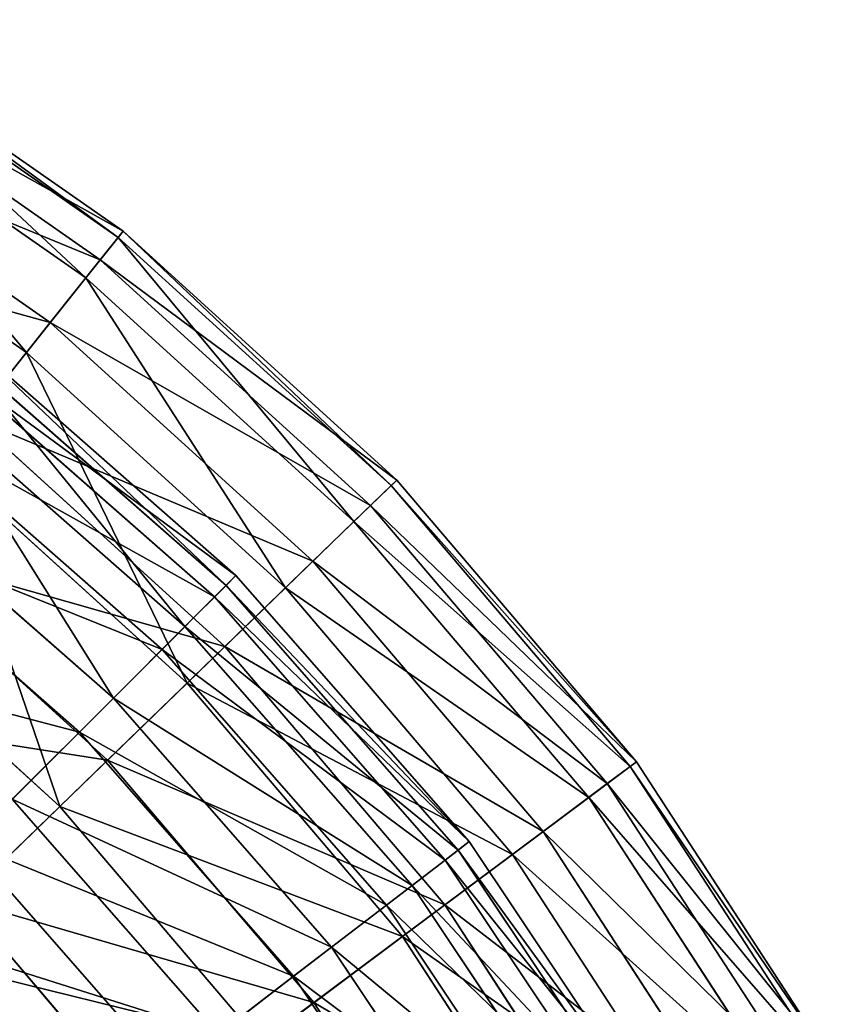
# Model space of a CAD drawing. Extents: x 1 to 199, y -10 to 2.
# Tile 861 of 1056: x 119.31 to 121.01, y -1.07 to 0.97. Entities that reach past the tile are written whole.
import ezdxf

# ---------------------------------------------------------------- set-up
doc = ezdxf.new("R2010")
doc.units = 0
doc.header["$LTSCALE"] = 2.54
doc.layers.get('0').update_dxf_attribs({"color": 13, "linetype": 'CONTINUOUS'})

# ---------------------------------------------------------------- blocks, each defined once
blk = doc.blocks.new('SLING-V-10355_STL')
at = {"color": 0}
for p, q in [((119.5264, 0.5325, 6.9411), (118.8963, 0.972, 6.9411)), ((119.5264, 0.5325, 6.9411), (118.8963, 0.972, 6.9411)), ((119.5163, 0.5199, 6.1982), (118.888, 0.9582, 6.1982)), ((119.5163, 0.5199, 6.1982), (118.888, 0.9582, 6.1982)), ((119.4791, 0.4732, 7.6803), (118.857, 0.9071, 7.6803)), ((119.4791, 0.4732, 7.6803), (118.857, 0.9071, 7.6803)), ((119.4491, 0.4356, 5.4629), (118.8321, 0.866, 5.4629)), ((119.4491, 0.4356, 5.4629), (118.8321, 0.866, 5.4629)), ((119.3752, 0.3429, 8.4045), (118.7706, 0.7646, 8.4045)), ((119.3752, 0.3429, 8.4045), (118.7706, 0.7646, 8.4045)), ((119.3257, 0.2809, 4.7467), (118.7295, 0.6968, 4.7467)), ((119.3257, 0.2809, 4.7467), (118.7295, 0.6968, 4.7467)), ((119.5264, 0.5325, 6.9411), (119.4791, 0.4732, 7.6803)), ((119.5264, 0.5325, 6.9411), (119.4791, 0.4732, 7.6803)), ((119.5163, 0.5199, 6.1982), (119.5264, 0.5325, 6.9411)), ((119.5163, 0.5199, 6.1982), (119.5264, 0.5325, 6.9411)), ((120.0951, 0.016, 6.9411), (119.5264, 0.5325, 6.9411)), ((120.0951, 0.016, 6.9411), (119.5264, 0.5325, 6.9411)), ((119.4491, 0.4356, 5.4629), (119.5163, 0.5199, 6.1982)), ((119.4491, 0.4356, 5.4629), (119.5163, 0.5199, 6.1982)), ((120.0835, 0.0048, 6.1982), (119.5163, 0.5199, 6.1982)), ((120.0835, 0.0048, 6.1982), (119.5163, 0.5199, 6.1982)), ((119.4791, 0.4732, 7.6803), (119.3752, 0.3429, 8.4045)), ((119.4791, 0.4732, 7.6803), (119.3752, 0.3429, 8.4045)), ((120.0406, -0.0367, 7.6803), (119.4791, 0.4732, 7.6803)), ((120.0406, -0.0367, 7.6803), (119.4791, 0.4732, 7.6803)), ((119.3257, 0.2809, 4.7467), (119.4491, 0.4356, 5.4629)), ((119.3257, 0.2809, 4.7467), (119.4491, 0.4356, 5.4629)), ((120.006, -0.0702, 5.4629), (119.4491, 0.4356, 5.4629)), ((120.006, -0.0702, 5.4629), (119.4491, 0.4356, 5.4629)), ((119.3752, 0.3429, 8.4045), (119.2163, 0.1436, 9.1025)), ((119.3752, 0.3429, 8.4045), (119.2163, 0.1436, 9.1025)), ((119.9209, -0.1527, 8.4045), (119.3752, 0.3429, 8.4045)), ((119.9209, -0.1527, 8.4045), (119.3752, 0.3429, 8.4045)), ((119.2084, 0.3023, 6.557), (119.7609, -0.1822, 6.557)), ((119.2084, 0.3023, 6.557), (119.7609, -0.1822, 6.557)), ((119.1481, 0.0581, 4.0604), (119.3257, 0.2809, 4.7467)), ((119.1481, 0.0581, 4.0604), (119.3257, 0.2809, 4.7467)), ((119.1907, 0.2792, 7.2935), (119.7403, -0.2028, 7.2935)), ((119.1907, 0.2792, 7.2935), (119.7403, -0.2028, 7.2935)), ((119.8639, -0.2079, 4.7467), (119.3257, 0.2809, 4.7467)), ((119.8639, -0.2079, 4.7467), (119.3257, 0.2809, 4.7467)), ((119.1701, 0.2523, 5.8226), (119.7164, -0.2268, 5.8226)), ((119.1701, 0.2523, 5.8226), (119.7164, -0.2268, 5.8226)), ((119.1172, 0.1834, 8.0207), (119.655, -0.2882, 8.0207)), ((119.1172, 0.1834, 8.0207), (119.655, -0.2882, 8.0207)), ((119.7378, -0.33, 9.1025), (119.2163, 0.1436, 9.1025)), ((119.7378, -0.33, 9.1025), (119.2163, 0.1436, 9.1025)), ((119.0763, 0.1301, 5.1017), (119.6075, -0.3357, 5.1017)), ((119.0763, 0.1301, 5.1017), (119.6075, -0.3357, 5.1017)), ((119.6592, -0.4061, 4.0604), (119.1481, 0.0581, 4.0604)), ((119.6592, -0.4061, 4.0604), (119.1481, 0.0581, 4.0604)), ((118.9891, 0.0165, 8.7272), (119.5062, -0.437, 8.7272)), ((118.9891, 0.0165, 8.7272), (119.5062, -0.437, 8.7272)), ((120.006, -0.0702, 5.4629), (120.0835, 0.0048, 6.1982)), ((120.006, -0.0702, 5.4629), (120.0835, 0.0048, 6.1982)), ((120.0951, 0.016, 6.9411), (120.0406, -0.0367, 7.6803)), ((120.0951, 0.016, 6.9411), (120.0406, -0.0367, 7.6803)), ((120.0835, 0.0048, 6.1982), (120.0951, 0.016, 6.9411)), ((120.0835, 0.0048, 6.1982), (120.0951, 0.016, 6.9411)), ((120.5801, -0.5786, 6.1982), (120.0835, 0.0048, 6.1982)), ((120.5801, -0.5786, 6.1982), (120.0835, 0.0048, 6.1982)), ((120.5931, -0.5689, 6.9411), (120.0951, 0.016, 6.9411)), ((120.5931, -0.5689, 6.9411), (120.0951, 0.016, 6.9411)), ((120.0406, -0.0367, 7.6803), (119.9209, -0.1527, 8.4045)), ((120.0406, -0.0367, 7.6803), (119.9209, -0.1527, 8.4045)), ((120.5323, -0.6143, 7.6803), (120.0406, -0.0367, 7.6803)), ((120.5323, -0.6143, 7.6803), (120.0406, -0.0367, 7.6803)), ((118.9285, -0.0625, 4.4057), (119.4358, -0.5073, 4.4057)), ((118.9285, -0.0625, 4.4057), (119.4358, -0.5073, 4.4057)), ((119.8639, -0.2079, 4.7467), (120.006, -0.0702, 5.4629)), ((119.8639, -0.2079, 4.7467), (120.006, -0.0702, 5.4629)), ((120.4937, -0.6431, 5.4629), (120.006, -0.0702, 5.4629)), ((120.4937, -0.6431, 5.4629), (120.006, -0.0702, 5.4629)), ((119.4941, -0.566, 9.7637), (119.0048, -0.1216, 9.7637)), ((119.4941, -0.566, 9.7637), (119.0048, -0.1216, 9.7637)), ((119.9209, -0.1527, 8.4045), (119.7378, -0.33, 9.1025)), ((119.9209, -0.1527, 8.4045), (119.7378, -0.33, 9.1025)), ((120.3987, -0.714, 8.4045), (119.9209, -0.1527, 8.4045)), ((120.3987, -0.714, 8.4045), (119.9209, -0.1527, 8.4045)), ((119.7164, -0.2268, 5.8226), (119.7609, -0.1822, 6.557)), ((119.7164, -0.2268, 5.8226), (119.7609, -0.1822, 6.557)), ((119.7609, -0.1822, 6.557), (119.7403, -0.2028, 7.2935)), ((119.7609, -0.1822, 6.557), (119.7403, -0.2028, 7.2935)), ((119.7609, -0.1822, 6.557), (120.2454, -0.7347, 6.557)), ((119.7609, -0.1822, 6.557), (120.2454, -0.7347, 6.557)), ((119.7403, -0.2028, 7.2935), (119.655, -0.2882, 8.0207)), ((119.7403, -0.2028, 7.2935), (119.655, -0.2882, 8.0207)), ((119.7403, -0.2028, 7.2935), (120.2224, -0.7524, 7.2935)), ((119.7403, -0.2028, 7.2935), (120.2224, -0.7524, 7.2935)), ((119.6592, -0.4061, 4.0604), (119.8639, -0.2079, 4.7467)), ((119.6592, -0.4061, 4.0604), (119.8639, -0.2079, 4.7467)), ((120.3351, -0.7614, 4.7467), (119.8639, -0.2079, 4.7467)), ((120.3351, -0.7614, 4.7467), (119.8639, -0.2079, 4.7467)), ((119.3952, -0.6618, 3.4145), (118.9189, -0.2292, 3.4145)), ((119.3952, -0.6618, 3.4145), (118.9189, -0.2292, 3.4145)), ((119.6075, -0.3357, 5.1017), (119.7164, -0.2268, 5.8226)), ((119.6075, -0.3357, 5.1017), (119.7164, -0.2268, 5.8226)), ((119.7164, -0.2268, 5.8226), (120.1955, -0.7731, 5.8226)), ((119.7164, -0.2268, 5.8226), (120.1955, -0.7731, 5.8226)), ((119.655, -0.2882, 8.0207), (119.5062, -0.437, 8.7272)), ((119.655, -0.2882, 8.0207), (119.5062, -0.437, 8.7272)), ((119.655, -0.2882, 8.0207), (120.1266, -0.8259, 8.0207)), ((119.655, -0.2882, 8.0207), (120.1266, -0.8259, 8.0207)), ((119.4358, -0.5073, 4.4057), (119.6075, -0.3357, 5.1017)), ((119.4358, -0.5073, 4.4057), (119.6075, -0.3357, 5.1017)), ((119.7378, -0.33, 9.1025), (119.4941, -0.566, 9.7637)), ((119.7378, -0.33, 9.1025), (119.4941, -0.566, 9.7637)), ((119.6075, -0.3357, 5.1017), (120.0733, -0.8668, 5.1017)), ((119.6075, -0.3357, 5.1017), (120.0733, -0.8668, 5.1017)), ((120.1945, -0.8664, 9.1025), (119.7378, -0.33, 9.1025)), ((120.1945, -0.8664, 9.1025), (119.7378, -0.33, 9.1025)), ((119.3952, -0.6618, 3.4145), (119.6592, -0.4061, 4.0604)), ((119.3952, -0.6618, 3.4145), (119.6592, -0.4061, 4.0604)), ((120.1068, -0.9318, 4.0604), (119.6592, -0.4061, 4.0604)), ((120.1068, -0.9318, 4.0604), (119.6592, -0.4061, 4.0604)), ((119.5062, -0.437, 8.7272), (119.2963, -0.6469, 9.4018)), ((119.5062, -0.437, 8.7272), (119.2963, -0.6469, 9.4018)), ((119.5062, -0.437, 8.7272), (119.9596, -0.954, 8.7272)), ((119.5062, -0.437, 8.7272), (119.9596, -0.954, 8.7272)), ((119.2042, -0.739, 3.7454), (119.4358, -0.5073, 4.4057)), ((119.2042, -0.739, 3.7454), (119.4358, -0.5073, 4.4057)), ((119.4358, -0.5073, 4.4057), (119.8807, -1.0146, 4.4057)), ((119.4358, -0.5073, 4.4057), (119.8807, -1.0146, 4.4057)), ((119.4941, -0.566, 9.7637), (119.1936, -0.857, 10.3778)), ((119.4941, -0.566, 9.7637), (119.1936, -0.857, 10.3778)), ((119.9226, -1.0693, 9.7637), (119.4941, -0.566, 9.7637)), ((119.9226, -1.0693, 9.7637), (119.4941, -0.566, 9.7637)), ((120.5931, -0.5689, 6.9411), (120.5323, -0.6143, 7.6803)), ((120.5931, -0.5689, 6.9411), (120.5323, -0.6143, 7.6803)), ((120.5801, -0.5786, 6.1982), (120.5931, -0.5689, 6.9411)), ((120.5801, -0.5786, 6.1982), (120.5931, -0.5689, 6.9411)), ((121.0121, -1.2128, 6.9411), (120.5931, -0.5689, 6.9411)), ((121.0121, -1.2128, 6.9411), (120.5931, -0.5689, 6.9411)), ((120.4937, -0.6431, 5.4629), (120.5801, -0.5786, 6.1982)), ((120.4937, -0.6431, 5.4629), (120.5801, -0.5786, 6.1982)), ((120.9981, -1.2207, 6.1982), (120.5801, -0.5786, 6.1982)), ((120.9981, -1.2207, 6.1982), (120.5801, -0.5786, 6.1982)), ((120.5323, -0.6143, 7.6803), (120.3987, -0.714, 8.4045)), ((120.5323, -0.6143, 7.6803), (120.3987, -0.714, 8.4045)), ((120.9461, -1.25, 7.6803), (120.5323, -0.6143, 7.6803)), ((120.9461, -1.25, 7.6803), (120.5323, -0.6143, 7.6803)), ((119.2963, -0.6469, 9.4018), (119.7241, -1.1348, 9.4018)), ((119.2963, -0.6469, 9.4018), (119.7241, -1.1348, 9.4018)), ((120.3351, -0.7614, 4.7467), (120.4937, -0.6431, 5.4629)), ((120.3351, -0.7614, 4.7467), (120.4937, -0.6431, 5.4629)), ((120.9042, -1.2736, 5.4629), (120.4937, -0.6431, 5.4629)), ((120.9042, -1.2736, 5.4629), (120.4937, -0.6431, 5.4629)), ((119.0758, -0.971, 2.8191), (119.3952, -0.6618, 3.4145)), ((119.0758, -0.971, 2.8191), (119.3952, -0.6618, 3.4145)), ((119.8123, -1.1517, 3.4145), (119.3952, -0.6618, 3.4145)), ((119.8123, -1.1517, 3.4145), (119.3952, -0.6618, 3.4145)), ((120.3987, -0.714, 8.4045), (120.1945, -0.8664, 9.1025)), ((120.3987, -0.714, 8.4045), (120.1945, -0.8664, 9.1025)), ((120.8009, -1.3318, 8.4045), (120.3987, -0.714, 8.4045)), ((120.8009, -1.3318, 8.4045), (120.3987, -0.714, 8.4045)), ((120.1955, -0.7731, 5.8226), (120.2454, -0.7347, 6.557)), ((120.1955, -0.7731, 5.8226), (120.2454, -0.7347, 6.557)), ((120.2454, -0.7347, 6.557), (120.2224, -0.7524, 7.2935)), ((120.2454, -0.7347, 6.557), (120.2224, -0.7524, 7.2935)), ((120.2454, -0.7347, 6.557), (120.6537, -1.3457, 6.557)), ((120.2454, -0.7347, 6.557), (120.6537, -1.3457, 6.557)), ((119.2042, -0.739, 3.7454), (119.6208, -1.2141, 3.7454)), ((119.2042, -0.739, 3.7454), (119.6208, -1.2141, 3.7454)), ((120.2224, -0.7524, 7.2935), (120.1266, -0.8259, 8.0207)), ((120.2224, -0.7524, 7.2935), (120.1266, -0.8259, 8.0207)), ((120.2224, -0.7524, 7.2935), (120.6285, -1.3603, 7.2935)), ((120.2224, -0.7524, 7.2935), (120.6285, -1.3603, 7.2935)), ((120.0733, -0.8668, 5.1017), (120.1955, -0.7731, 5.8226)), ((120.0733, -0.8668, 5.1017), (120.1955, -0.7731, 5.8226)), ((120.1068, -0.9318, 4.0604), (120.3351, -0.7614, 4.7467)), ((120.1068, -0.9318, 4.0604), (120.3351, -0.7614, 4.7467)), ((120.1955, -0.7731, 5.8226), (120.5992, -1.3772, 5.8226)), ((120.1955, -0.7731, 5.8226), (120.5992, -1.3772, 5.8226)), ((120.7317, -1.3707, 4.7467), (120.3351, -0.7614, 4.7467)), ((120.7317, -1.3707, 4.7467), (120.3351, -0.7614, 4.7467)), ((120.1266, -0.8259, 8.0207), (119.9596, -0.954, 8.7272)), ((120.1266, -0.8259, 8.0207), (119.9596, -0.954, 8.7272)), ((120.1266, -0.8259, 8.0207), (120.524, -1.4206, 8.0207)), ((120.1266, -0.8259, 8.0207), (120.524, -1.4206, 8.0207)), ((119.5874, -1.3195, 10.3778), (119.1936, -0.857, 10.3778)), ((119.5874, -1.3195, 10.3778), (119.1936, -0.857, 10.3778)), ((119.8807, -1.0146, 4.4057), (120.0733, -0.8668, 5.1017)), ((119.8807, -1.0146, 4.4057), (120.0733, -0.8668, 5.1017)), ((120.1945, -0.8664, 9.1025), (119.9226, -1.0693, 9.7637)), ((120.1945, -0.8664, 9.1025), (119.9226, -1.0693, 9.7637)), ((120.0733, -0.8668, 5.1017), (120.4658, -1.4543, 5.1017)), ((120.0733, -0.8668, 5.1017), (120.4658, -1.4543, 5.1017)), ((120.5788, -1.4568, 9.1025), (120.1945, -0.8664, 9.1025)), ((120.5788, -1.4568, 9.1025), (120.1945, -0.8664, 9.1025)), ((119.8123, -1.1517, 3.4145), (120.1068, -0.9318, 4.0604)), ((119.8123, -1.1517, 3.4145), (120.1068, -0.9318, 4.0604)), ((120.4835, -1.5105, 4.0604), (120.1068, -0.9318, 4.0604)), ((120.4835, -1.5105, 4.0604), (120.1068, -0.9318, 4.0604)), ((119.9596, -0.954, 8.7272), (119.7241, -1.1348, 9.4018)), ((119.9596, -0.954, 8.7272), (119.7241, -1.1348, 9.4018)), ((119.9596, -0.954, 8.7272), (120.3417, -1.5259, 8.7272)), ((119.9596, -0.954, 8.7272), (120.3417, -1.5259, 8.7272)), ((119.6208, -1.2141, 3.7454), (119.8807, -1.0146, 4.4057)), ((119.6208, -1.2141, 3.7454), (119.8807, -1.0146, 4.4057)), ((119.8807, -1.0146, 4.4057), (120.2555, -1.5756, 4.4057)), ((119.8807, -1.0146, 4.4057), (120.2555, -1.5756, 4.4057)), ((119.9226, -1.0693, 9.7637), (119.5874, -1.3195, 10.3778)), ((119.9226, -1.0693, 9.7637), (119.5874, -1.3195, 10.3778)), ((120.2832, -1.6233, 9.7637), (119.9226, -1.0693, 9.7637)), ((120.2832, -1.6233, 9.7637), (119.9226, -1.0693, 9.7637))]:
    blk.add_line(p, q, dxfattribs=at)
at = {"color": 7}
mesh = blk.add_polyface(dxfattribs=at)
corners = [(118.857, 0.9071, 7.6803), (119.5264, 0.5325, 6.9411), (118.8963, 0.972, 6.9411), (119.4791, 0.4732, 7.6803)]
mesh.append_faces([[corners[k] for k in face] for face in [(0, 1, 2), (1, 0, 3)]], dxfattribs={"vtx0": -1, "color": 7})
mesh = blk.add_polyface(dxfattribs=at)
corners = [(118.8963, 0.972, 6.9411), (119.5163, 0.5199, 6.1982), (118.888, 0.9582, 6.1982), (119.5264, 0.5325, 6.9411)]
mesh.append_faces([[corners[k] for k in face] for face in [(0, 1, 2), (1, 0, 3)]], dxfattribs={"vtx0": -1, "color": 7})
mesh = blk.add_polyface(dxfattribs=at)
corners = [(118.888, 0.9582, 6.1982), (119.4491, 0.4356, 5.4629), (118.8321, 0.866, 5.4629), (119.5163, 0.5199, 6.1982)]
mesh.append_faces([[corners[k] for k in face] for face in [(0, 1, 2), (1, 0, 3)]], dxfattribs={"vtx0": -1, "color": 7})
mesh = blk.add_polyface(dxfattribs=at)
corners = [(118.7706, 0.7646, 8.4045), (119.4791, 0.4732, 7.6803), (118.857, 0.9071, 7.6803), (119.3752, 0.3429, 8.4045)]
mesh.append_faces([[corners[k] for k in face] for face in [(0, 1, 2), (1, 0, 3)]], dxfattribs={"vtx0": -1, "color": 7})
mesh = blk.add_polyface(dxfattribs=at)
corners = [(118.8321, 0.866, 5.4629), (119.3257, 0.2809, 4.7467), (118.7295, 0.6968, 4.7467), (119.4491, 0.4356, 5.4629)]
mesh.append_faces([[corners[k] for k in face] for face in [(0, 1, 2), (1, 0, 3)]], dxfattribs={"vtx0": -1, "color": 7})
mesh = blk.add_polyface(dxfattribs=at)
corners = [(118.6385, 0.5467, 9.1025), (119.3752, 0.3429, 8.4045), (118.7706, 0.7646, 8.4045), (119.2163, 0.1436, 9.1025)]
mesh.append_faces([[corners[k] for k in face] for face in [(0, 1, 2), (1, 0, 3)]], dxfattribs={"vtx0": -1, "color": 7})
mesh = blk.add_polyface(dxfattribs=at)
corners = [(118.7295, 0.6968, 4.7467), (119.1481, 0.0581, 4.0604), (118.5818, 0.4532, 4.0604), (119.3257, 0.2809, 4.7467)]
mesh.append_faces([[corners[k] for k in face] for face in [(0, 1, 2), (1, 0, 3)]], dxfattribs={"vtx0": -1, "color": 7})
mesh = blk.add_polyface(dxfattribs=at)
corners = [(119.4791, 0.4732, 7.6803), (120.0951, 0.016, 6.9411), (119.5264, 0.5325, 6.9411), (120.0406, -0.0367, 7.6803)]
mesh.append_faces([[corners[k] for k in face] for face in [(0, 1, 2), (1, 0, 3)]], dxfattribs={"vtx0": -1, "color": 7})
mesh = blk.add_polyface(dxfattribs=at)
corners = [(119.5264, 0.5325, 6.9411), (120.0835, 0.0048, 6.1982), (119.5163, 0.5199, 6.1982), (120.0951, 0.016, 6.9411)]
mesh.append_faces([[corners[k] for k in face] for face in [(0, 1, 2), (1, 0, 3)]], dxfattribs={"vtx0": -1, "color": 7})
mesh = blk.add_polyface(dxfattribs=at)
corners = [(119.5163, 0.5199, 6.1982), (120.006, -0.0702, 5.4629), (119.4491, 0.4356, 5.4629), (120.0835, 0.0048, 6.1982)]
mesh.append_faces([[corners[k] for k in face] for face in [(0, 1, 2), (1, 0, 3)]], dxfattribs={"vtx0": -1, "color": 7})
mesh = blk.add_polyface(dxfattribs=at)
corners = [(119.3752, 0.3429, 8.4045), (120.0406, -0.0367, 7.6803), (119.4791, 0.4732, 7.6803), (119.9209, -0.1527, 8.4045)]
mesh.append_faces([[corners[k] for k in face] for face in [(0, 1, 2), (1, 0, 3)]], dxfattribs={"vtx0": -1, "color": 7})
mesh = blk.add_polyface(dxfattribs=at)
corners = [(119.4491, 0.4356, 5.4629), (119.8639, -0.2079, 4.7467), (119.3257, 0.2809, 4.7467), (120.006, -0.0702, 5.4629)]
mesh.append_faces([[corners[k] for k in face] for face in [(0, 1, 2), (1, 0, 3)]], dxfattribs={"vtx0": -1, "color": 7})
mesh = blk.add_polyface(dxfattribs=at)
corners = [(119.2163, 0.1436, 9.1025), (119.9209, -0.1527, 8.4045), (119.3752, 0.3429, 8.4045), (119.7378, -0.33, 9.1025)]
mesh.append_faces([[corners[k] for k in face] for face in [(0, 1, 2), (1, 0, 3)]], dxfattribs={"vtx0": -1, "color": 7})
mesh = blk.add_polyface(dxfattribs=at)
corners = [(119.7609, -0.1822, 6.557), (119.1701, 0.2523, 5.8226), (119.7164, -0.2268, 5.8226), (119.2084, 0.3023, 6.557)]
mesh.append_faces([[corners[k] for k in face] for face in [(0, 1, 2), (1, 0, 3)]], dxfattribs={"vtx0": -1, "color": 7})
mesh = blk.add_polyface(dxfattribs=at)
corners = [(119.7403, -0.2028, 7.2935), (119.2084, 0.3023, 6.557), (119.7609, -0.1822, 6.557), (119.1907, 0.2792, 7.2935)]
mesh.append_faces([[corners[k] for k in face] for face in [(0, 1, 2), (1, 0, 3)]], dxfattribs={"vtx0": -1, "color": 7})
mesh = blk.add_polyface(dxfattribs=at)
corners = [(119.655, -0.2882, 8.0207), (119.1907, 0.2792, 7.2935), (119.7403, -0.2028, 7.2935), (119.1172, 0.1834, 8.0207)]
mesh.append_faces([[corners[k] for k in face] for face in [(0, 1, 2), (1, 0, 3)]], dxfattribs={"vtx0": -1, "color": 7})
mesh = blk.add_polyface(dxfattribs=at)
corners = [(119.3257, 0.2809, 4.7467), (119.6592, -0.4061, 4.0604), (119.1481, 0.0581, 4.0604), (119.8639, -0.2079, 4.7467)]
mesh.append_faces([[corners[k] for k in face] for face in [(0, 1, 2), (1, 0, 3)]], dxfattribs={"vtx0": -1, "color": 7})
mesh = blk.add_polyface(dxfattribs=at)
corners = [(119.7164, -0.2268, 5.8226), (119.0763, 0.1301, 5.1017), (119.6075, -0.3357, 5.1017), (119.1701, 0.2523, 5.8226)]
mesh.append_faces([[corners[k] for k in face] for face in [(0, 1, 2), (1, 0, 3)]], dxfattribs={"vtx0": -1, "color": 7})
mesh = blk.add_polyface(dxfattribs=at)
corners = [(119.5062, -0.437, 8.7272), (119.1172, 0.1834, 8.0207), (119.655, -0.2882, 8.0207), (118.9891, 0.0165, 8.7272)]
mesh.append_faces([[corners[k] for k in face] for face in [(0, 1, 2), (1, 0, 3)]], dxfattribs={"vtx0": -1, "color": 7})
mesh = blk.add_polyface(dxfattribs=at)
corners = [(119.0048, -0.1216, 9.7637), (119.7378, -0.33, 9.1025), (119.2163, 0.1436, 9.1025), (119.4941, -0.566, 9.7637)]
mesh.append_faces([[corners[k] for k in face] for face in [(0, 1, 2), (1, 0, 3)]], dxfattribs={"vtx0": -1, "color": 7})
mesh = blk.add_polyface(dxfattribs=at)
corners = [(119.6075, -0.3357, 5.1017), (118.9285, -0.0625, 4.4057), (119.4358, -0.5073, 4.4057), (119.0763, 0.1301, 5.1017)]
mesh.append_faces([[corners[k] for k in face] for face in [(0, 1, 2), (1, 0, 3)]], dxfattribs={"vtx0": -1, "color": 7})
mesh = blk.add_polyface(dxfattribs=at)
corners = [(119.1481, 0.0581, 4.0604), (119.3952, -0.6618, 3.4145), (118.9189, -0.2292, 3.4145), (119.6592, -0.4061, 4.0604)]
mesh.append_faces([[corners[k] for k in face] for face in [(0, 1, 2), (1, 0, 3)]], dxfattribs={"vtx0": -1, "color": 7})
mesh = blk.add_polyface(dxfattribs=at)
corners = [(119.2963, -0.6469, 9.4018), (118.9891, 0.0165, 8.7272), (119.5062, -0.437, 8.7272), (118.8084, -0.2191, 9.4018)]
mesh.append_faces([[corners[k] for k in face] for face in [(0, 1, 2), (1, 0, 3)]], dxfattribs={"vtx0": -1, "color": 7})
mesh = blk.add_polyface(dxfattribs=at)
corners = [(120.006, -0.0702, 5.4629), (120.5801, -0.5786, 6.1982), (120.4937, -0.6431, 5.4629), (120.0835, 0.0048, 6.1982)]
mesh.append_faces([[corners[k] for k in face] for face in [(0, 1, 2), (1, 0, 3)]], dxfattribs={"vtx0": -1, "color": 7})
mesh = blk.add_polyface(dxfattribs=at)
corners = [(120.5931, -0.5689, 6.9411), (120.0406, -0.0367, 7.6803), (120.5323, -0.6143, 7.6803), (120.0951, 0.016, 6.9411)]
mesh.append_faces([[corners[k] for k in face] for face in [(0, 1, 2), (1, 0, 3)]], dxfattribs={"vtx0": -1, "color": 7})
mesh = blk.add_polyface(dxfattribs=at)
corners = [(120.0835, 0.0048, 6.1982), (120.5931, -0.5689, 6.9411), (120.5801, -0.5786, 6.1982), (120.0951, 0.016, 6.9411)]
mesh.append_faces([[corners[k] for k in face] for face in [(0, 1, 2), (1, 0, 3)]], dxfattribs={"vtx0": -1, "color": 7})
mesh = blk.add_polyface(dxfattribs=at)
corners = [(120.5323, -0.6143, 7.6803), (119.9209, -0.1527, 8.4045), (120.3987, -0.714, 8.4045), (120.0406, -0.0367, 7.6803)]
mesh.append_faces([[corners[k] for k in face] for face in [(0, 1, 2), (1, 0, 3)]], dxfattribs={"vtx0": -1, "color": 7})
mesh = blk.add_polyface(dxfattribs=at)
corners = [(119.4358, -0.5073, 4.4057), (118.7291, -0.3224, 3.7454), (119.2042, -0.739, 3.7454), (118.9285, -0.0625, 4.4057)]
mesh.append_faces([[corners[k] for k in face] for face in [(0, 1, 2), (1, 0, 3)]], dxfattribs={"vtx0": -1, "color": 7})
mesh = blk.add_polyface(dxfattribs=at)
corners = [(119.8639, -0.2079, 4.7467), (120.4937, -0.6431, 5.4629), (120.3351, -0.7614, 4.7467), (120.006, -0.0702, 5.4629)]
mesh.append_faces([[corners[k] for k in face] for face in [(0, 1, 2), (1, 0, 3)]], dxfattribs={"vtx0": -1, "color": 7})
mesh = blk.add_polyface(dxfattribs=at)
corners = [(118.744, -0.4486, 10.3778), (119.4941, -0.566, 9.7637), (119.0048, -0.1216, 9.7637), (119.1936, -0.857, 10.3778)]
mesh.append_faces([[corners[k] for k in face] for face in [(0, 1, 2), (1, 0, 3)]], dxfattribs={"vtx0": -1, "color": 7})
mesh = blk.add_polyface(dxfattribs=at)
corners = [(120.3987, -0.714, 8.4045), (119.7378, -0.33, 9.1025), (120.1945, -0.8664, 9.1025), (119.9209, -0.1527, 8.4045)]
mesh.append_faces([[corners[k] for k in face] for face in [(0, 1, 2), (1, 0, 3)]], dxfattribs={"vtx0": -1, "color": 7})
mesh = blk.add_polyface(dxfattribs=at)
corners = [(120.2454, -0.7347, 6.557), (119.7164, -0.2268, 5.8226), (120.1955, -0.7731, 5.8226), (119.7609, -0.1822, 6.557)]
mesh.append_faces([[corners[k] for k in face] for face in [(0, 1, 2), (1, 0, 3)]], dxfattribs={"vtx0": -1, "color": 7})
mesh = blk.add_polyface(dxfattribs=at)
corners = [(119.7403, -0.2028, 7.2935), (120.2454, -0.7347, 6.557), (120.2224, -0.7524, 7.2935), (119.7609, -0.1822, 6.557)]
mesh.append_faces([[corners[k] for k in face] for face in [(0, 1, 2), (1, 0, 3)]], dxfattribs={"vtx0": -1, "color": 7})
mesh = blk.add_polyface(dxfattribs=at)
corners = [(119.655, -0.2882, 8.0207), (120.2224, -0.7524, 7.2935), (120.1266, -0.8259, 8.0207), (119.7403, -0.2028, 7.2935)]
mesh.append_faces([[corners[k] for k in face] for face in [(0, 1, 2), (1, 0, 3)]], dxfattribs={"vtx0": -1, "color": 7})
mesh = blk.add_polyface(dxfattribs=at)
corners = [(119.6592, -0.4061, 4.0604), (120.3351, -0.7614, 4.7467), (120.1068, -0.9318, 4.0604), (119.8639, -0.2079, 4.7467)]
mesh.append_faces([[corners[k] for k in face] for face in [(0, 1, 2), (1, 0, 3)]], dxfattribs={"vtx0": -1, "color": 7})
mesh = blk.add_polyface(dxfattribs=at)
corners = [(118.9189, -0.2292, 3.4145), (119.0758, -0.971, 2.8191), (118.6417, -0.5768, 2.8191), (119.3952, -0.6618, 3.4145)]
mesh.append_faces([[corners[k] for k in face] for face in [(0, 1, 2), (1, 0, 3)]], dxfattribs={"vtx0": -1, "color": 7})
mesh = blk.add_polyface(dxfattribs=at)
corners = [(120.1955, -0.7731, 5.8226), (119.6075, -0.3357, 5.1017), (120.0733, -0.8668, 5.1017), (119.7164, -0.2268, 5.8226)]
mesh.append_faces([[corners[k] for k in face] for face in [(0, 1, 2), (1, 0, 3)]], dxfattribs={"vtx0": -1, "color": 7})
mesh = blk.add_polyface(dxfattribs=at)
corners = [(119.5062, -0.437, 8.7272), (120.1266, -0.8259, 8.0207), (119.9596, -0.954, 8.7272), (119.655, -0.2882, 8.0207)]
mesh.append_faces([[corners[k] for k in face] for face in [(0, 1, 2), (1, 0, 3)]], dxfattribs={"vtx0": -1, "color": 7})
mesh = blk.add_polyface(dxfattribs=at)
corners = [(120.0733, -0.8668, 5.1017), (119.4358, -0.5073, 4.4057), (119.8807, -1.0146, 4.4057), (119.6075, -0.3357, 5.1017)]
mesh.append_faces([[corners[k] for k in face] for face in [(0, 1, 2), (1, 0, 3)]], dxfattribs={"vtx0": -1, "color": 7})
mesh = blk.add_polyface(dxfattribs=at)
corners = [(120.1945, -0.8664, 9.1025), (119.4941, -0.566, 9.7637), (119.9226, -1.0693, 9.7637), (119.7378, -0.33, 9.1025)]
mesh.append_faces([[corners[k] for k in face] for face in [(0, 1, 2), (1, 0, 3)]], dxfattribs={"vtx0": -1, "color": 7})
mesh = blk.add_polyface(dxfattribs=at)
corners = [(119.3952, -0.6618, 3.4145), (120.1068, -0.9318, 4.0604), (119.8123, -1.1517, 3.4145), (119.6592, -0.4061, 4.0604)]
mesh.append_faces([[corners[k] for k in face] for face in [(0, 1, 2), (1, 0, 3)]], dxfattribs={"vtx0": -1, "color": 7})
mesh = blk.add_polyface(dxfattribs=at)
corners = [(119.2963, -0.6469, 9.4018), (119.9596, -0.954, 8.7272), (119.7241, -1.1348, 9.4018), (119.5062, -0.437, 8.7272)]
mesh.append_faces([[corners[k] for k in face] for face in [(0, 1, 2), (1, 0, 3)]], dxfattribs={"vtx0": -1, "color": 7})
mesh = blk.add_polyface(dxfattribs=at)
corners = [(119.8807, -1.0146, 4.4057), (119.2042, -0.739, 3.7454), (119.6208, -1.2141, 3.7454), (119.4358, -0.5073, 4.4057)]
mesh.append_faces([[corners[k] for k in face] for face in [(0, 1, 2), (1, 0, 3)]], dxfattribs={"vtx0": -1, "color": 7})
mesh = blk.add_polyface(dxfattribs=at)
corners = [(119.9226, -1.0693, 9.7637), (119.1936, -0.857, 10.3778), (119.5874, -1.3195, 10.3778), (119.4941, -0.566, 9.7637)]
mesh.append_faces([[corners[k] for k in face] for face in [(0, 1, 2), (1, 0, 3)]], dxfattribs={"vtx0": -1, "color": 7})
mesh = blk.add_polyface(dxfattribs=at)
corners = [(121.0121, -1.2128, 6.9411), (120.5323, -0.6143, 7.6803), (120.9461, -1.25, 7.6803), (120.5931, -0.5689, 6.9411)]
mesh.append_faces([[corners[k] for k in face] for face in [(0, 1, 2), (1, 0, 3)]], dxfattribs={"vtx0": -1, "color": 7})
mesh = blk.add_polyface(dxfattribs=at)
corners = [(120.5801, -0.5786, 6.1982), (121.0121, -1.2128, 6.9411), (120.9981, -1.2207, 6.1982), (120.5931, -0.5689, 6.9411)]
mesh.append_faces([[corners[k] for k in face] for face in [(0, 1, 2), (1, 0, 3)]], dxfattribs={"vtx0": -1, "color": 7})
mesh = blk.add_polyface(dxfattribs=at)
corners = [(120.4937, -0.6431, 5.4629), (120.9981, -1.2207, 6.1982), (120.9042, -1.2736, 5.4629), (120.5801, -0.5786, 6.1982)]
mesh.append_faces([[corners[k] for k in face] for face in [(0, 1, 2), (1, 0, 3)]], dxfattribs={"vtx0": -1, "color": 7})
mesh = blk.add_polyface(dxfattribs=at)
corners = [(120.9461, -1.25, 7.6803), (120.3987, -0.714, 8.4045), (120.8009, -1.3318, 8.4045), (120.5323, -0.6143, 7.6803)]
mesh.append_faces([[corners[k] for k in face] for face in [(0, 1, 2), (1, 0, 3)]], dxfattribs={"vtx0": -1, "color": 7})
mesh = blk.add_polyface(dxfattribs=at)
corners = [(119.0285, -0.9147, 10.0342), (119.7241, -1.1348, 9.4018), (119.4237, -1.3653, 10.0342), (119.2963, -0.6469, 9.4018)]
mesh.append_faces([[corners[k] for k in face] for face in [(0, 1, 2), (1, 0, 3)]], dxfattribs={"vtx0": -1, "color": 7})
mesh = blk.add_polyface(dxfattribs=at)
corners = [(120.3351, -0.7614, 4.7467), (120.9042, -1.2736, 5.4629), (120.7317, -1.3707, 4.7467), (120.4937, -0.6431, 5.4629)]
mesh.append_faces([[corners[k] for k in face] for face in [(0, 1, 2), (1, 0, 3)]], dxfattribs={"vtx0": -1, "color": 7})
mesh = blk.add_polyface(dxfattribs=at)
corners = [(119.0758, -0.971, 2.8191), (119.8123, -1.1517, 3.4145), (119.456, -1.4176, 2.8191), (119.3952, -0.6618, 3.4145)]
mesh.append_faces([[corners[k] for k in face] for face in [(0, 1, 2), (1, 0, 3)]], dxfattribs={"vtx0": -1, "color": 7})
mesh = blk.add_polyface(dxfattribs=at)
corners = [(120.8009, -1.3318, 8.4045), (120.1945, -0.8664, 9.1025), (120.5788, -1.4568, 9.1025), (120.3987, -0.714, 8.4045)]
mesh.append_faces([[corners[k] for k in face] for face in [(0, 1, 2), (1, 0, 3)]], dxfattribs={"vtx0": -1, "color": 7})
mesh = blk.add_polyface(dxfattribs=at)
corners = [(120.6537, -1.3457, 6.557), (120.1955, -0.7731, 5.8226), (120.5992, -1.3772, 5.8226), (120.2454, -0.7347, 6.557)]
mesh.append_faces([[corners[k] for k in face] for face in [(0, 1, 2), (1, 0, 3)]], dxfattribs={"vtx0": -1, "color": 7})
mesh = blk.add_polyface(dxfattribs=at)
corners = [(120.2224, -0.7524, 7.2935), (120.6537, -1.3457, 6.557), (120.6285, -1.3603, 7.2935), (120.2454, -0.7347, 6.557)]
mesh.append_faces([[corners[k] for k in face] for face in [(0, 1, 2), (1, 0, 3)]], dxfattribs={"vtx0": -1, "color": 7})
mesh = blk.add_polyface(dxfattribs=at)
corners = [(119.6208, -1.2141, 3.7454), (118.9161, -1.0271, 3.1311), (119.2975, -1.4621, 3.1311), (119.2042, -0.739, 3.7454)]
mesh.append_faces([[corners[k] for k in face] for face in [(0, 1, 2), (1, 0, 3)]], dxfattribs={"vtx0": -1, "color": 7})
mesh = blk.add_polyface(dxfattribs=at)
corners = [(120.1266, -0.8259, 8.0207), (120.6285, -1.3603, 7.2935), (120.524, -1.4206, 8.0207), (120.2224, -0.7524, 7.2935)]
mesh.append_faces([[corners[k] for k in face] for face in [(0, 1, 2), (1, 0, 3)]], dxfattribs={"vtx0": -1, "color": 7})
mesh = blk.add_polyface(dxfattribs=at)
corners = [(120.5992, -1.3772, 5.8226), (120.0733, -0.8668, 5.1017), (120.4658, -1.4543, 5.1017), (120.1955, -0.7731, 5.8226)]
mesh.append_faces([[corners[k] for k in face] for face in [(0, 1, 2), (1, 0, 3)]], dxfattribs={"vtx0": -1, "color": 7})
mesh = blk.add_polyface(dxfattribs=at)
corners = [(120.1068, -0.9318, 4.0604), (120.7317, -1.3707, 4.7467), (120.4835, -1.5105, 4.0604), (120.3351, -0.7614, 4.7467)]
mesh.append_faces([[corners[k] for k in face] for face in [(0, 1, 2), (1, 0, 3)]], dxfattribs={"vtx0": -1, "color": 7})
mesh = blk.add_polyface(dxfattribs=at)
corners = [(119.9596, -0.954, 8.7272), (120.524, -1.4206, 8.0207), (120.3417, -1.5259, 8.7272), (120.1266, -0.8259, 8.0207)]
mesh.append_faces([[corners[k] for k in face] for face in [(0, 1, 2), (1, 0, 3)]], dxfattribs={"vtx0": -1, "color": 7})
mesh = blk.add_polyface(dxfattribs=at)
corners = [(119.1938, -1.6132, 10.9356), (119.1936, -0.857, 10.3778), (118.8409, -1.1986, 10.9356), (119.5874, -1.3195, 10.3778)]
mesh.append_faces([[corners[k] for k in face] for face in [(0, 1, 2), (1, 0, 3)]], dxfattribs={"vtx0": -1, "color": 7})
mesh = blk.add_polyface(dxfattribs=at)
corners = [(120.4658, -1.4543, 5.1017), (119.8807, -1.0146, 4.4057), (120.2555, -1.5756, 4.4057), (120.0733, -0.8668, 5.1017)]
mesh.append_faces([[corners[k] for k in face] for face in [(0, 1, 2), (1, 0, 3)]], dxfattribs={"vtx0": -1, "color": 7})
mesh = blk.add_polyface(dxfattribs=at)
corners = [(120.5788, -1.4568, 9.1025), (119.9226, -1.0693, 9.7637), (120.2832, -1.6233, 9.7637), (120.1945, -0.8664, 9.1025)]
mesh.append_faces([[corners[k] for k in face] for face in [(0, 1, 2), (1, 0, 3)]], dxfattribs={"vtx0": -1, "color": 7})
mesh = blk.add_polyface(dxfattribs=at)
corners = [(119.0285, -0.9147, 10.0342), (119.063, -1.6421, 10.6145), (118.707, -1.2361, 10.6145), (119.4237, -1.3653, 10.0342)]
mesh.append_faces([[corners[k] for k in face] for face in [(0, 1, 2), (1, 0, 3)]], dxfattribs={"vtx0": -1, "color": 7})
mesh = blk.add_polyface(dxfattribs=at)
corners = [(119.8123, -1.1517, 3.4145), (120.4835, -1.5105, 4.0604), (120.1632, -1.6909, 3.4145), (120.1068, -0.9318, 4.0604)]
mesh.append_faces([[corners[k] for k in face] for face in [(0, 1, 2), (1, 0, 3)]], dxfattribs={"vtx0": -1, "color": 7})
mesh = blk.add_polyface(dxfattribs=at)
corners = [(119.7241, -1.1348, 9.4018), (120.3417, -1.5259, 8.7272), (120.0846, -1.6743, 9.4018), (119.9596, -0.954, 8.7272)]
mesh.append_faces([[corners[k] for k in face] for face in [(0, 1, 2), (1, 0, 3)]], dxfattribs={"vtx0": -1, "color": 7})
mesh = blk.add_polyface(dxfattribs=at)
corners = [(119.0758, -0.971, 2.8191), (119.0434, -1.7254, 2.2832), (118.7061, -1.3291, 2.2832), (119.456, -1.4176, 2.8191)]
mesh.append_faces([[corners[k] for k in face] for face in [(0, 1, 2), (1, 0, 3)]], dxfattribs={"vtx0": -1, "color": 7})
mesh = blk.add_polyface(dxfattribs=at)
corners = [(120.2555, -1.5756, 4.4057), (119.6208, -1.2141, 3.7454), (119.9718, -1.7394, 3.7454), (119.8807, -1.0146, 4.4057)]
mesh.append_faces([[corners[k] for k in face] for face in [(0, 1, 2), (1, 0, 3)]], dxfattribs={"vtx0": -1, "color": 7})
mesh = blk.add_polyface(dxfattribs=at)
corners = [(120.2832, -1.6233, 9.7637), (119.5874, -1.3195, 10.3778), (119.9187, -1.8286, 10.3778), (119.9226, -1.0693, 9.7637)]
mesh.append_faces([[corners[k] for k in face] for face in [(0, 1, 2), (1, 0, 3)]], dxfattribs={"vtx0": -1, "color": 7})

msp = doc.modelspace()

# ---------------------------------------------------------------- block references
at = {"color": 0}
msp.add_blockref('SLING-V-10355_STL', (0, 0), dxfattribs=at)

doc.saveas('drawing.dxf')
